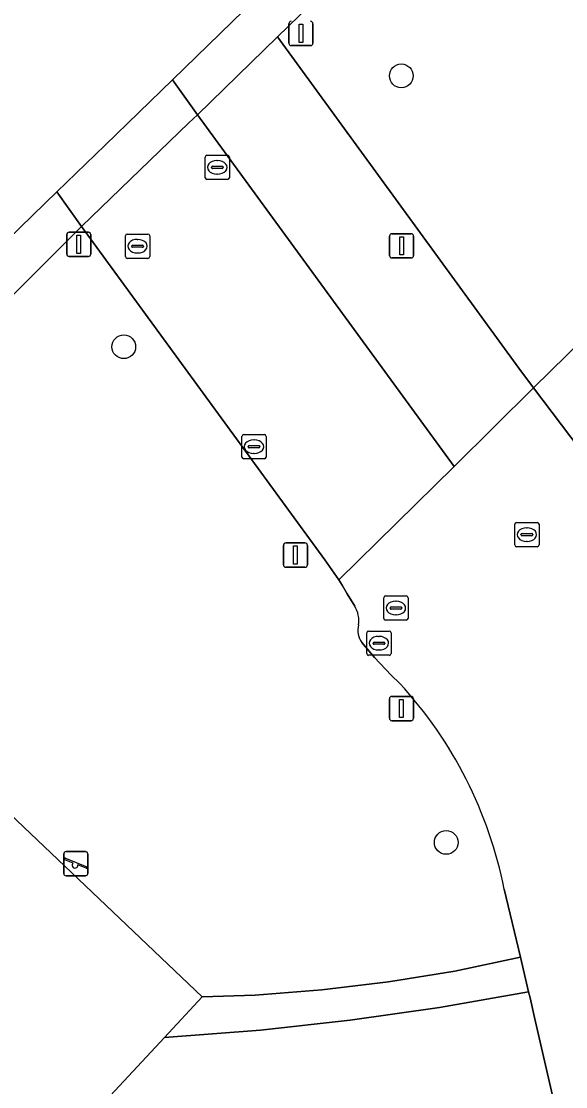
# Model space of a CAD drawing. Extents: x 156412 to 157779, y 382335 to 383768.
# Drawn here: x 156531.46 to 156553.89, y 383406.35 to 383450.26 of the extents above; entities that cross this region are included whole.
import ezdxf

# ---------------------------------------------------------------- set-up
doc = ezdxf.new("R2010")
doc.units = 0
for name, color, linetype in [('IMGEO_Boom', 7, 'Continuous'), ('IMGEO_Fietspad_gesloten', 7, 'Continuous'), ('IMGEO_Groenvoorziening', 7, 'Continuous'), ('IMGEO_Kolk', 7, 'Continuous'), ('IMGEO_Lichtmast', 7, 'Continuous'), ('IMGEO_Rijbaan_lokaal_gesloten', 7, 'Continuous'), ('IMGEO_Rijbaan_lokaal_open', 7, 'Continuous'), ('IMGEO_Rioolput', 7, 'Continuous'), ('IMGEO_Speelvoorziening', 7, 'Continuous'), ('IMGEO_Terreindeel_gesloten', 7, 'Continuous'), ('IMGEO_Verkeersbordpaal', 7, 'Continuous'), ('IMGEO_Voetpad_gesloten', 7, 'Continuous'), ('IMGEO_Voetpad_halfverhard', 7, 'Continuous')]:
    doc.layers.add(name, color=color, linetype=linetype)

msp = doc.modelspace()

# ---------------------------------------------------------------- linework, layer by layer
at = {"layer": 'IMGEO_Boom'}
for centre in [(156547.116, 383448.011), (156535.681, 383436.846), (156548.967, 383416.416)]:
    msp.add_circle(centre, 0.489, dxfattribs=at)
at = {"layer": 'IMGEO_Fietspad_gesloten'}
for points in [[(156718.529, 383593.076), (156756.788, 383606.815), (156756.95, 383606.409), (156762.235, 383608.234), (156762.023, 383608.69), (156777.661, 383614.33), (156789.633, 383619.235), (156792.615, 383620.412), (156794.876, 383621.304), (156796.919, 383622.11), (156798.99, 383622.927), (156800.697, 383623.601), (156799.677, 383625.357), (156769.434, 383613.143), (156760.462, 383609.915), (156711.894, 383592.437), (156699.212, 383582.923), (156630.813, 383517.001), (156624.233, 383512.706), (156603.465, 383510.798), (156578.883, 383487.904), (156537.683, 383447.847)], [(156537.683, 383447.847), (156538.718, 383446.41), (156542.01, 383449.623), (156598.349, 383504.256)]]:
    msp.add_lwpolyline(points, dxfattribs=at)
msp.add_lwpolyline([(156505.069, 383416.138), (156506.343, 383414.827), (156527.538, 383435.428), (156533.937, 383441.8), (156532.929, 383443.225)], close=True, dxfattribs=at)
at = {"layer": 'IMGEO_Groenvoorziening'}
for points in [[(156598.349, 383504.256), (156542.01, 383449.623), (156551.961, 383435.966), (156552.562, 383435.148), (156555.302, 383437.826), (156618.942, 383499.999)], [(156545.196, 383426.149), (156544.888, 383426.662), (156544.675, 383427.017), (156544.546, 383427.234), (156543.962, 383428.06), (156533.937, 383441.8), (156527.538, 383435.428), (156506.343, 383414.827), (156460.997, 383370.75), (156462.099, 383370.77), (156462.56, 383370.955), (156528.263, 383434.685), (156530.986, 383417.592), (156538.914, 383410.045), (156541.093, 383410.126), (156543.848, 383410.337), (156546.592, 383410.666), (156549.319, 383411.115), (156552.024, 383411.681), (156551.358, 383414.483)], [(156547.057, 383422.97), (156546.692, 383423.316), (156546.008, 383424.034), (156545.494, 383424.653)]]:
    msp.add_lwpolyline(points, dxfattribs=at)
msp.add_lwpolyline([(156552.605, 383409.205), (156552.421, 383410.004), (156552.361, 383410.261), (156548.695, 383409.614), (156545.01, 383409.085), (156541.31, 383408.676), (156537.354, 383408.371), (156521.698, 383391.577), (156516.661, 383383.304), (156516.669, 383383.095), (156516.788, 383382.922), (156517.037, 383382.839), (156537.417, 383387.586), (156539.744, 383388.2), (156542.038, 383388.929), (156553.766, 383393.663), (156555.978, 383394.556)], close=True, dxfattribs=at)
for centre, radius, start, end in [((156544.256, 383425.556), 1.112, 350.7482, 32.2425), ((156546.155, 383425.158), 0.832, 164.7015, 217.3395), ((156534.013, 383411.026), 17.686, 11.2711, 42.4784)]:
    msp.add_arc(centre, radius, start, end, dxfattribs=at)
at = {"layer": 'IMGEO_Kolk'}
for p, q in [((156539.033, 383443.813), (156539.033, 383444.665)), ((156539.108, 383444.739), (156539.96, 383444.739)), ((156540.034, 383444.665), (156540.034, 383443.813)), ((156539.292, 383444.233), (156539.292, 383444.245)), ((156539.335, 383444.282), (156539.733, 383444.282)), ((156539.521, 383444.519), (156539.546, 383444.519)), ((156539.776, 383444.245), (156539.776, 383444.233)), ((156539.73, 383444.196), (156539.332, 383444.196)), ((156539.544, 383443.959), (156539.519, 383443.959)), ((156539.96, 383443.739), (156539.108, 383443.739)), ((156535.748, 383440.563), (156535.748, 383441.415)), ((156535.823, 383441.489), (156536.675, 383441.489)), ((156536.236, 383441.269), (156536.261, 383441.269)), ((156536.749, 383441.415), (156536.749, 383440.563)), ((156536.007, 383440.983), (156536.007, 383440.995)), ((156536.445, 383440.946), (156536.047, 383440.946)), ((156536.05, 383441.032), (156536.448, 383441.032)), ((156536.259, 383440.709), (156536.234, 383440.709)), ((156536.491, 383440.995), (156536.491, 383440.983)), ((156536.675, 383440.489), (156535.823, 383440.489))]:
    msp.add_line(p, q, dxfattribs=at)
for points in [[(156539.033, 383443.813), (156539.033, 383444.665)], [(156539.108, 383444.739), (156539.96, 383444.739)], [(156540.034, 383444.665), (156540.034, 383443.813)], [(156539.96, 383443.739), (156539.108, 383443.739)], [(156535.748, 383440.563), (156535.748, 383441.415)], [(156535.823, 383441.489), (156536.675, 383441.489)], [(156536.749, 383441.415), (156536.749, 383440.563)], [(156536.675, 383440.489), (156535.823, 383440.489)]]:
    msp.add_lwpolyline(points, dxfattribs=at)
for centre, radius, start, end in [((156539.11, 383444.663), 0.0765, 91.552, 178.448), ((156539.11, 383444.663), 0.0765, 91.552, 178.448), ((156539.958, 383444.663), 0.0765, 1.552, 88.448), ((156539.958, 383444.663), 0.0765, 1.552, 88.448), ((156539.332, 383444.242), 0.0403, 85.8775, 175.7526), ((156539.329, 383444.232), 0.0366, 178.938, 274.7102), ((156539.733, 383444.239), 0.043, 264.8664, 352.4533), ((156539.737, 383444.244), 0.0386, 1.7309, 96.639), ((156539.11, 383443.815), 0.0765, 181.552, 268.448), ((156539.11, 383443.815), 0.0765, 181.552, 268.448), ((156539.958, 383443.815), 0.0765, 271.552, 358.448), ((156539.958, 383443.815), 0.0765, 271.552, 358.448), ((156535.825, 383441.413), 0.0765, 91.552, 178.448), ((156535.825, 383441.413), 0.0765, 91.552, 178.448), ((156536.673, 383441.413), 0.0765, 1.552, 88.448), ((156536.673, 383441.413), 0.0765, 1.552, 88.448), ((156536.047, 383440.992), 0.0403, 85.8775, 175.7526), ((156536.044, 383440.982), 0.0366, 178.938, 274.7102), ((156536.448, 383440.989), 0.043, 264.8664, 352.4533), ((156536.452, 383440.994), 0.0386, 1.7309, 96.639), ((156535.825, 383440.565), 0.0765, 181.552, 268.448), ((156535.825, 383440.565), 0.0765, 181.552, 268.448), ((156536.673, 383440.565), 0.0765, 271.552, 358.448), ((156536.673, 383440.565), 0.0765, 271.552, 358.448)]:
    msp.add_arc(centre, radius, start, end, dxfattribs=at)
for centre, major_axis, ratio, start_param, end_param in [((156539.52, 383444.239), (-0.387, 0.002), 0.722429, 4.712389, 7.853982), ((156539.545, 383444.239), (-0.39, 0.002), 0.717154, 1.570796, 4.712389), ((156536.235, 383440.989), (-0.387, 0.002), 0.722429, 4.712389, 7.853982), ((156536.26, 383440.989), (-0.39, 0.002), 0.717154, 1.570796, 4.712389)]:
    msp.add_ellipse(centre, major_axis=major_axis, ratio=ratio, start_param=start_param, end_param=end_param, dxfattribs=at)
at = {"layer": 'IMGEO_Lichtmast'}
for p, q in [((156542.483, 383449.359), (156542.483, 383450.159)), ((156542.483, 383450.159), (156542.483, 383449.359)), ((156543.473, 383450.159), (156543.473, 383449.359)), ((156543.473, 383449.359), (156543.473, 383450.159)), ((156543.373, 383449.259), (156542.583, 383449.259)), ((156542.583, 383449.259), (156543.373, 383449.259)), ((156533.334, 383440.666), (156533.334, 383441.466)), ((156533.334, 383441.466), (156533.334, 383440.666)), ((156533.434, 383441.566), (156534.224, 383441.566)), ((156534.224, 383441.566), (156533.434, 383441.566)), ((156534.324, 383441.466), (156534.324, 383440.666)), ((156534.324, 383440.666), (156534.324, 383441.466)), ((156546.63, 383440.605), (156546.63, 383441.405)), ((156546.63, 383441.405), (156546.63, 383440.605)), ((156546.73, 383441.505), (156547.52, 383441.505)), ((156547.52, 383441.505), (156546.73, 383441.505)), ((156547.62, 383441.405), (156547.62, 383440.605)), ((156547.62, 383440.605), (156547.62, 383441.405)), ((156534.224, 383440.566), (156533.434, 383440.566)), ((156533.434, 383440.566), (156534.224, 383440.566)), ((156547.52, 383440.505), (156546.73, 383440.505)), ((156546.73, 383440.505), (156547.52, 383440.505)), ((156546.626, 383421.533), (156546.626, 383422.333)), ((156546.626, 383422.333), (156546.626, 383421.533)), ((156546.726, 383422.433), (156547.516, 383422.433)), ((156547.516, 383422.433), (156546.726, 383422.433)), ((156547.616, 383422.333), (156547.616, 383421.533)), ((156547.616, 383421.533), (156547.616, 383422.333)), ((156547.516, 383421.433), (156546.726, 383421.433)), ((156546.726, 383421.433), (156547.516, 383421.433))]:
    msp.add_line(p, q, dxfattribs=at)
for points in [[(156542.903, 383450.134), (156543.053, 383450.134), (156543.053, 383449.384), (156542.903, 383449.384), (156542.903, 383450.134)], [(156533.754, 383441.441), (156533.904, 383441.441), (156533.904, 383440.691), (156533.754, 383440.691), (156533.754, 383441.441)], [(156547.05, 383441.38), (156547.2, 383441.38), (156547.2, 383440.63), (156547.05, 383440.63), (156547.05, 383441.38)], [(156547.046, 383422.308), (156547.196, 383422.308), (156547.196, 383421.558), (156547.046, 383421.558), (156547.046, 383422.308)]]:
    msp.add_lwpolyline(points, dxfattribs=at)
for centre, start, end in [((156542.583, 383450.159), 90, 180), ((156542.583, 383450.159), 90, 180), ((156543.373, 383450.159), 0, 90), ((156543.373, 383450.159), 360, 90), ((156542.583, 383449.359), 180, 270), ((156542.583, 383449.359), 180, 270), ((156543.373, 383449.359), 270, 0), ((156543.373, 383449.359), 270, 0), ((156533.434, 383441.466), 90, 180), ((156533.434, 383441.466), 90, 180), ((156534.224, 383441.466), 0, 90), ((156534.224, 383441.466), 360, 90), ((156546.73, 383441.405), 90, 180), ((156546.73, 383441.405), 90, 180), ((156547.52, 383441.405), 0, 90), ((156547.52, 383441.405), 360, 90), ((156533.434, 383440.666), 180, 270), ((156533.434, 383440.666), 180, 270), ((156534.224, 383440.666), 270, 0), ((156534.224, 383440.666), 270, 0), ((156546.73, 383440.605), 180, 270), ((156546.73, 383440.605), 180, 270), ((156547.52, 383440.605), 270, 0), ((156547.52, 383440.605), 270, 0), ((156546.726, 383422.333), 90, 180), ((156546.726, 383422.333), 90, 180), ((156547.516, 383422.333), 0, 90), ((156547.516, 383422.333), 360, 90), ((156546.726, 383421.533), 180, 270), ((156546.726, 383421.533), 180, 270), ((156547.516, 383421.533), 270, 0), ((156547.516, 383421.533), 270, 0)]:
    msp.add_arc(centre, 0.1, start, end, dxfattribs=at)
at = {"layer": 'IMGEO_Rijbaan_lokaal_gesloten'}
for points in [[(156618.942, 383499.999), (156555.302, 383437.826), (156552.562, 383435.148), (156556.066, 383430.519)], [(156556.066, 383430.519), (156552.562, 383435.148), (156549.288, 383431.916), (156544.546, 383427.234), (156544.675, 383427.017), (156544.888, 383426.662), (156545.196, 383426.149)], [(156545.494, 383424.653), (156546.008, 383424.034), (156546.692, 383423.316), (156547.057, 383422.97)], [(156551.358, 383414.483), (156552.024, 383411.681), (156552.361, 383410.261), (156552.421, 383410.004), (156552.605, 383409.205), (156555.978, 383394.556), (156556.413, 383392.67), (156562.82, 383393.908), (156562.304, 383396.191)]]:
    msp.add_lwpolyline(points, dxfattribs=at)
msp.add_lwpolyline([(156532.929, 383443.225), (156533.937, 383441.8), (156538.367, 383446.068), (156538.718, 383446.41), (156537.683, 383447.847), (156534.911, 383445.152)], close=True, dxfattribs=at)
for centre, radius, start, end in [((156544.256, 383425.556), 1.112, 350.7482, 32.2425), ((156546.155, 383425.158), 0.832, 164.7015, 217.3395), ((156534.013, 383411.026), 17.686, 11.2711, 42.4784)]:
    msp.add_arc(centre, radius, start, end, dxfattribs=at)
at = {"layer": 'IMGEO_Rijbaan_lokaal_open'}
msp.add_lwpolyline([(156538.718, 383446.41), (156538.367, 383446.068), (156533.937, 383441.8), (156543.962, 383428.06), (156544.546, 383427.234), (156549.288, 383431.916)], close=True, dxfattribs=at)
at = {"layer": 'IMGEO_Rioolput'}
for p, q in [((156540.547, 383432.3), (156540.547, 383433.152)), ((156540.622, 383433.226), (156541.474, 383433.226)), ((156541.035, 383433.006), (156541.06, 383433.006)), ((156541.548, 383433.152), (156541.548, 383432.3)), ((156540.806, 383432.72), (156540.806, 383432.732)), ((156541.244, 383432.683), (156540.846, 383432.683)), ((156540.849, 383432.769), (156541.247, 383432.769)), ((156541.058, 383432.446), (156541.033, 383432.446)), ((156541.29, 383432.732), (156541.29, 383432.72)), ((156541.474, 383432.226), (156540.622, 383432.226)), ((156551.789, 383428.675), (156551.789, 383429.527)), ((156551.864, 383429.601), (156552.716, 383429.601)), ((156552.277, 383429.381), (156552.302, 383429.381)), ((156552.79, 383429.527), (156552.79, 383428.675)), ((156552.048, 383429.095), (156552.048, 383429.107)), ((156552.486, 383429.058), (156552.088, 383429.058)), ((156552.091, 383429.144), (156552.489, 383429.144)), ((156552.532, 383429.107), (156552.532, 383429.095)), ((156552.716, 383428.601), (156551.864, 383428.601)), ((156552.3, 383428.821), (156552.275, 383428.821)), ((156546.394, 383425.65), (156546.394, 383426.502)), ((156546.469, 383426.576), (156547.321, 383426.576)), ((156546.882, 383426.356), (156546.907, 383426.356)), ((156547.395, 383426.502), (156547.395, 383425.65)), ((156546.653, 383426.07), (156546.653, 383426.082)), ((156547.091, 383426.033), (156546.693, 383426.033)), ((156546.696, 383426.119), (156547.094, 383426.119)), ((156546.905, 383425.796), (156546.88, 383425.796)), ((156547.137, 383426.082), (156547.137, 383426.07)), ((156547.321, 383425.576), (156546.469, 383425.576)), ((156545.693, 383424.201), (156545.693, 383425.053)), ((156545.768, 383425.127), (156546.62, 383425.127)), ((156546.181, 383424.907), (156546.206, 383424.907)), ((156546.694, 383425.053), (156546.694, 383424.201)), ((156545.952, 383424.621), (156545.952, 383424.633)), ((156546.39, 383424.584), (156545.992, 383424.584)), ((156545.995, 383424.67), (156546.393, 383424.67)), ((156546.436, 383424.633), (156546.436, 383424.621)), ((156546.62, 383424.127), (156545.768, 383424.127)), ((156546.204, 383424.347), (156546.179, 383424.347))]:
    msp.add_line(p, q, dxfattribs=at)
for points in [[(156540.547, 383432.3), (156540.547, 383433.152)], [(156540.622, 383433.226), (156541.474, 383433.226)], [(156541.548, 383433.152), (156541.548, 383432.3)], [(156541.474, 383432.226), (156540.622, 383432.226)], [(156551.789, 383428.675), (156551.789, 383429.527)], [(156551.864, 383429.601), (156552.716, 383429.601)], [(156552.79, 383429.527), (156552.79, 383428.675)], [(156552.716, 383428.601), (156551.864, 383428.601)], [(156546.394, 383425.65), (156546.394, 383426.502)], [(156546.469, 383426.576), (156547.321, 383426.576)], [(156547.395, 383426.502), (156547.395, 383425.65)], [(156547.321, 383425.576), (156546.469, 383425.576)], [(156545.693, 383424.201), (156545.693, 383425.053)], [(156545.768, 383425.127), (156546.62, 383425.127)], [(156546.694, 383425.053), (156546.694, 383424.201)], [(156546.62, 383424.127), (156545.768, 383424.127)]]:
    msp.add_lwpolyline(points, dxfattribs=at)
for centre, radius, start, end in [((156540.624, 383433.15), 0.0765, 91.552, 178.448), ((156540.624, 383433.15), 0.0765, 91.552, 178.448), ((156541.472, 383433.15), 0.0765, 1.552, 88.448), ((156541.472, 383433.15), 0.0765, 1.552, 88.448), ((156540.846, 383432.729), 0.0403, 85.8775, 175.7526), ((156540.843, 383432.719), 0.0366, 178.938, 274.7102), ((156541.247, 383432.726), 0.043, 264.8664, 352.4533), ((156541.251, 383432.731), 0.0386, 1.7309, 96.639), ((156540.624, 383432.302), 0.0765, 181.552, 268.448), ((156540.624, 383432.302), 0.0765, 181.552, 268.448), ((156541.472, 383432.302), 0.0765, 271.552, 358.448), ((156541.472, 383432.302), 0.0765, 271.552, 358.448), ((156551.866, 383429.525), 0.0765, 91.552, 178.448), ((156551.866, 383429.525), 0.0765, 91.552, 178.448), ((156552.714, 383429.525), 0.0765, 1.552, 88.448), ((156552.714, 383429.525), 0.0765, 1.552, 88.448), ((156552.088, 383429.104), 0.0403, 85.8775, 175.7526), ((156552.085, 383429.094), 0.0366, 178.938, 274.7102), ((156552.489, 383429.101), 0.043, 264.8664, 352.4533), ((156552.493, 383429.106), 0.0386, 1.7309, 96.639), ((156551.866, 383428.677), 0.0765, 181.552, 268.448), ((156551.866, 383428.677), 0.0765, 181.552, 268.448), ((156552.714, 383428.677), 0.0765, 271.552, 358.448), ((156552.714, 383428.677), 0.0765, 271.552, 358.448), ((156546.471, 383426.5), 0.0765, 91.552, 178.448), ((156546.471, 383426.5), 0.0765, 91.552, 178.448), ((156547.319, 383426.5), 0.0765, 1.552, 88.448), ((156547.319, 383426.5), 0.0765, 1.552, 88.448), ((156546.693, 383426.079), 0.0403, 85.8775, 175.7526), ((156546.69, 383426.069), 0.0366, 178.938, 274.7102), ((156547.094, 383426.076), 0.043, 264.8664, 352.4533), ((156547.098, 383426.081), 0.0386, 1.7309, 96.639), ((156546.471, 383425.652), 0.0765, 181.552, 268.448), ((156546.471, 383425.652), 0.0765, 181.552, 268.448), ((156547.319, 383425.652), 0.0765, 271.552, 358.448), ((156547.319, 383425.652), 0.0765, 271.552, 358.448), ((156545.77, 383425.051), 0.0765, 91.552, 178.448), ((156545.77, 383425.051), 0.0765, 91.552, 178.448), ((156546.618, 383425.051), 0.0765, 1.552, 88.448), ((156546.618, 383425.051), 0.0765, 1.552, 88.448), ((156545.992, 383424.63), 0.0403, 85.8775, 175.7526), ((156545.989, 383424.62), 0.0366, 178.938, 274.7102), ((156546.393, 383424.627), 0.043, 264.8664, 352.4533), ((156546.397, 383424.632), 0.0386, 1.7309, 96.639), ((156545.77, 383424.203), 0.0765, 181.552, 268.448), ((156545.77, 383424.203), 0.0765, 181.552, 268.448), ((156546.618, 383424.203), 0.0765, 271.552, 358.448), ((156546.618, 383424.203), 0.0765, 271.552, 358.448)]:
    msp.add_arc(centre, radius, start, end, dxfattribs=at)
for centre, major_axis, ratio, start_param, end_param in [((156541.034, 383432.726), (-0.387, 0.002), 0.722429, 4.712389, 7.853982), ((156541.059, 383432.726), (-0.39, 0.002), 0.717154, 1.570796, 4.712389), ((156552.276, 383429.101), (-0.387, 0.002), 0.722429, 4.712389, 7.853982), ((156552.301, 383429.101), (-0.39, 0.002), 0.717154, 1.570796, 4.712389), ((156546.881, 383426.076), (-0.387, 0.002), 0.722429, 4.712389, 7.853982), ((156546.906, 383426.076), (-0.39, 0.002), 0.717154, 1.570796, 4.712389), ((156546.18, 383424.627), (-0.387, 0.002), 0.722429, 4.712389, 7.853982), ((156546.205, 383424.627), (-0.39, 0.002), 0.717154, 1.570796, 4.712389)]:
    msp.add_ellipse(centre, major_axis=major_axis, ratio=ratio, start_param=start_param, end_param=end_param, dxfattribs=at)
at = {"layer": 'IMGEO_Speelvoorziening'}
for p, q in [((156533.208, 383415.139), (156533.208, 383415.939)), ((156533.208, 383415.939), (156533.208, 383415.139)), ((156533.591, 383415.567), (156533.252, 383415.704)), ((156533.277, 383415.764), (156534.153, 383415.411)), ((156533.308, 383416.039), (156534.098, 383416.039)), ((156534.098, 383416.039), (156533.308, 383416.039)), ((156534.198, 383415.939), (156534.198, 383415.139)), ((156534.198, 383415.139), (156534.198, 383415.939)), ((156534.129, 383415.351), (156533.789, 383415.488)), ((156534.098, 383415.039), (156533.308, 383415.039)), ((156533.308, 383415.039), (156534.098, 383415.039))]:
    msp.add_line(p, q, dxfattribs=at)
for centre, radius, start, end in [((156533.308, 383415.939), 0.1, 90, 180), ((156533.308, 383415.939), 0.1, 90, 180), ((156533.265, 383415.734), 0.0327, 68.078, 248.078), ((156534.098, 383415.939), 0.1, 0, 90), ((156534.098, 383415.939), 0.1, 360, 90), ((156533.67, 383415.477), 0.12, 130.9928, 5.1632), ((156534.141, 383415.381), 0.0327, 248.078, 68.078), ((156533.308, 383415.139), 0.1, 180, 270), ((156533.308, 383415.139), 0.1, 180, 270), ((156534.098, 383415.139), 0.1, 270, 0), ((156534.098, 383415.139), 0.1, 270, 0)]:
    msp.add_arc(centre, radius, start, end, dxfattribs=at)
at = {"layer": 'IMGEO_Terreindeel_gesloten'}
msp.add_lwpolyline([(156521.973, 383414.237), (156516.755, 383408.629), (156510.612, 383402.029), (156520.556, 383392.652), (156521.698, 383391.577), (156537.354, 383408.371), (156538.914, 383410.045), (156530.986, 383417.592), (156529.257, 383419.224), (156527.85, 383420.552)], close=True, dxfattribs=at)
at = {"layer": 'IMGEO_Verkeersbordpaal'}
for p, q in [((156542.258, 383427.859), (156542.258, 383428.659)), ((156542.258, 383428.659), (156542.258, 383427.859)), ((156542.358, 383428.759), (156543.148, 383428.759)), ((156543.148, 383428.759), (156542.358, 383428.759)), ((156543.248, 383428.659), (156543.248, 383427.859)), ((156543.248, 383427.859), (156543.248, 383428.659)), ((156543.148, 383427.759), (156542.358, 383427.759)), ((156542.358, 383427.759), (156543.148, 383427.759))]:
    msp.add_line(p, q, dxfattribs=at)
msp.add_lwpolyline([(156542.678, 383428.634), (156542.828, 383428.634), (156542.828, 383427.884), (156542.678, 383427.884), (156542.678, 383428.634)], dxfattribs=at)
for centre, start, end in [((156542.358, 383428.659), 90, 180), ((156542.358, 383428.659), 90, 180), ((156543.148, 383428.659), 0, 90), ((156543.148, 383428.659), 360, 90), ((156542.358, 383427.859), 180, 270), ((156542.358, 383427.859), 180, 270), ((156543.148, 383427.859), 270, 0), ((156543.148, 383427.859), 270, 0)]:
    msp.add_arc(centre, 0.1, start, end, dxfattribs=at)
at = {"layer": 'IMGEO_Voetpad_gesloten'}
msp.add_lwpolyline([(156542.01, 383449.623), (156538.718, 383446.41), (156549.288, 383431.916), (156552.562, 383435.148), (156551.961, 383435.966)], close=True, dxfattribs=at)
at = {"layer": 'IMGEO_Voetpad_halfverhard'}
msp.add_lwpolyline([(156541.31, 383408.676), (156545.01, 383409.085), (156548.695, 383409.614), (156552.361, 383410.261), (156552.024, 383411.681), (156549.319, 383411.115), (156546.592, 383410.666), (156543.848, 383410.337), (156541.093, 383410.126), (156538.914, 383410.045), (156537.354, 383408.371)], close=True, dxfattribs=at)

doc.saveas('drawing.dxf')
